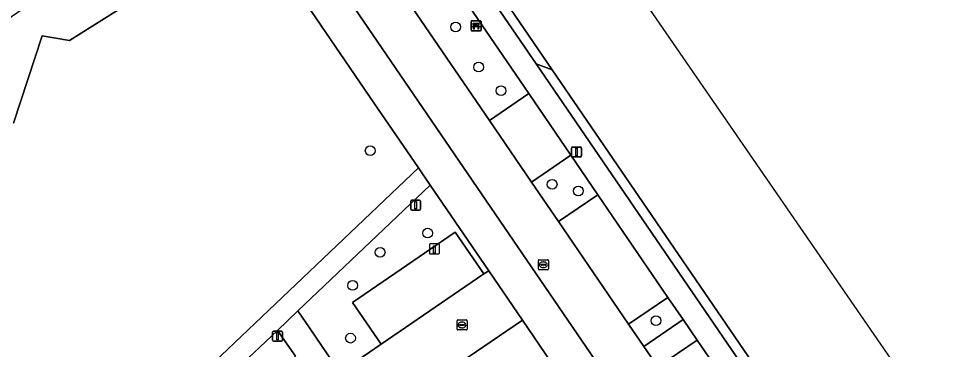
# Model space of a CAD drawing. Extents: x 155275 to 156265, y 382654 to 383635.
# Drawn here: x 155970.7 to 156063.8, y 383382.7 to 383415.9 of the extents above; entities that cross this region are included whole.
import ezdxf

# ---------------------------------------------------------------- set-up
doc = ezdxf.new("R2010")
doc.units = 0
for name, color, linetype in [('IMGEO_Bank', 7, 'Continuous'), ('IMGEO_Berm_groen', 7, 'Continuous'), ('IMGEO_Boom', 7, 'Continuous'), ('IMGEO_Groenvoorziening', 7, 'Continuous'), ('IMGEO_Kolk', 7, 'Continuous'), ('IMGEO_Laadpaal', 7, 'Continuous'), ('IMGEO_Lichtmast', 7, 'Continuous'), ('IMGEO_Muur', 7, 'Continuous'), ('IMGEO_Parkeervlak_gesloten', 7, 'Continuous'), ('IMGEO_Parkeervlak_open', 7, 'Continuous'), ('IMGEO_Rijbaan_lokaal_gesloten', 7, 'Continuous'), ('IMGEO_Rioolput', 7, 'Continuous'), ('IMGEO_Voetpad_gesloten', 7, 'Continuous'), ('IMGEO_Voetpad_open', 7, 'Continuous')]:
    doc.layers.add(name, color=color, linetype=linetype)

msp = doc.modelspace()

# ---------------------------------------------------------------- linework, layer by layer
at = {"layer": 'IMGEO_Bank'}
for p, q in [((156016.075, 383414.766), (156016.075, 383415.607)), ((156016.075, 383415.607), (156016.075, 383414.766)), ((156016.15, 383415.691), (156016.991, 383415.691)), ((156016.991, 383415.691), (156016.15, 383415.691)), ((156016.384, 383415.197), (156016.384, 383415.303)), ((156016.428, 383415.303), (156016.428, 383415.197)), ((156016.716, 383415.309), (156016.434, 383415.309)), ((156016.722, 383415.197), (156016.722, 383415.303)), ((156016.766, 383415.303), (156016.766, 383415.197)), ((156017.075, 383415.616), (156017.075, 383414.775)), ((156017.075, 383414.775), (156017.075, 383415.616)), ((156017, 383414.691), (156016.159, 383414.691)), ((156016.159, 383414.691), (156017, 383414.691)), ((156016.772, 383415.089), (156016.379, 383415.089)), ((156016.434, 383415.191), (156016.716, 383415.191))]:
    msp.add_line(p, q, dxfattribs=at)
for points in [[(156016.378, 383415.309), (156016.292, 383415.309), (156016.292, 383415.47), (156016.855, 383415.47), (156016.855, 383415.309), (156016.772, 383415.309)], [(156016.322, 383415.089), (156016.18, 383415.089), (156016.292, 383415.191), (156016.378, 383415.191)], [(156016.372, 383415.082), (156016.372, 383414.875), (156016.329, 383414.875), (156016.329, 383415.082)], [(156016.772, 383415.191), (156016.855, 383415.191), (156016.967, 383415.089), (156016.828, 383415.089)], [(156016.822, 383415.082), (156016.822, 383414.875), (156016.778, 383414.875), (156016.778, 383415.082)]]:
    msp.add_lwpolyline(points, dxfattribs=at)
for centre, radius, start, end in [((156016.153, 383415.613), 0.0779, 92.4484, 184.28452), ((156016.153, 383415.613), 0.0779, 92.4484, 184.28452), ((156016.377, 383415.302), 0.00671, 2.89567, 87.10433), ((156016.434, 383415.302), 0.00671, 92.89567, 177.10433), ((156016.716, 383415.302), 0.00671, 2.89567, 87.10433), ((156016.773, 383415.302), 0.00671, 92.89567, 177.10433), ((156016.997, 383415.613), 0.0779, 2.4484, 94.28452), ((156016.997, 383415.613), 0.0779, 2.4484, 94.28452), ((156016.153, 383414.769), 0.0779, 182.4484, 274.28452), ((156016.153, 383414.769), 0.0779, 182.4484, 274.28452), ((156016.322, 383415.082), 0.00671, 2.89567, 87.10433), ((156016.379, 383415.082), 0.00671, 92.89567, 177.10433), ((156016.377, 383415.198), 0.00671, 272.89567, 357.10433), ((156016.434, 383415.198), 0.00671, 182.89567, 267.10433), ((156016.716, 383415.198), 0.00671, 272.89567, 357.10433), ((156016.773, 383415.198), 0.00671, 182.89567, 267.10433), ((156016.771, 383415.082), 0.00671, 2.89567, 87.10433), ((156016.828, 383415.082), 0.00671, 92.89567, 177.10433), ((156016.997, 383414.769), 0.0779, 272.4484, 4.28452), ((156016.997, 383414.769), 0.0779, 272.4484, 4.28452)]:
    msp.add_arc(centre, radius, start, end, dxfattribs=at)
at = {"layer": 'IMGEO_Berm_groen'}
for points in [[(155994.734, 383448.083), (155990.809, 383445.385), (156017.912, 383405.711), (156021.864, 383408.418)], [(156026.069, 383402.218), (156022.143, 383399.506), (156024.842, 383395.573), (156028.791, 383398.249)]]:
    msp.add_lwpolyline(points, close=True, dxfattribs=at)
at = {"layer": 'IMGEO_Boom'}
for centre in [(156014.532, 383415.085), (156016.829, 383411.053), (156019.075, 383408.681), (156005.947, 383402.661), (156024.204, 383399.285), (156026.825, 383398.624), (156011.711, 383394.392), (156006.947, 383392.461), (156004.185, 383389.14), (156034.621, 383385.61), (156003.974, 383383.85)]:
    msp.add_circle(centre, 0.489, dxfattribs=at)
at = {"layer": 'IMGEO_Groenvoorziening'}
for points in [[(156077.613, 383392.955), (156060.906, 383377.872), (156033.643, 383417.396), (156029.627, 383419.53), (156026.666, 383422.619), (156024.014, 383425.859), (156021.583, 383429.16), (156019.834, 383431.785), (156017.964, 383435.163), (156016.546, 383438.011), (156015.933, 383441.442), (156016.071, 383442.87), (156015.918, 383443.091), (156010.766, 383450.56), (156010.491, 383449.896), (155989.351, 383464.352), (155992.741, 383476.69), (155966.951, 383514.078), (155939.575, 383524.181), (155936.941, 383516.936), (155887.28, 383532.207), (155890.193, 383542.405)], [(155860.774, 383539.484), (155872.009, 383535.388), (155874.61, 383534.44), (155879.334, 383532.718), (155948.02, 383507.678), (155961.313, 383502.832), (156024.216, 383410.791), (156045.134, 383380.182), (156062.326, 383354.842), (156061.594, 383354.31), (156061.773, 383354.047), (156065.694, 383357.527)], [(155973.037, 383414.202), (155975.794, 383413.734), (155981.641, 383417.41), (155984.842, 383417.381), (155990.078, 383419.893), (155993.304, 383426.577), (155990.737, 383430.344), (155966.734, 383413.923)], [(155926.633, 383320.982), (155972.52, 383364.552), (156010.803, 383400.934), (156006.317, 383407.48), (155993.304, 383426.577)], [(155981.641, 383417.41), (155975.794, 383413.734), (155973.037, 383414.202), (155970.165, 383405.423)], [(155970.165, 383405.423), (155973.037, 383414.202)]]:
    msp.add_lwpolyline(points, dxfattribs=at)
for points in [[(156017.339, 383390.295), (156017.849, 383390.607), (156011.977, 383399.213), (155998.689, 383386.6), (155999.849, 383384.883), (156002.899, 383380.405), (156007.054, 383383.252), (156004.171, 383387.439), (156014.471, 383394.488)], [(156035.822, 383387.942), (156031.88, 383385.24), (156033.403, 383383.007), (156037.336, 383385.719)], [(155998.44, 383382.045), (155996.634, 383384.624), (155992.539, 383380.725), (155994.552, 383378.496)], [(156038.749, 383383.642), (156034.81, 383380.963), (156037.62, 383376.838), (156041.59, 383379.513)]]:
    msp.add_lwpolyline(points, close=True, dxfattribs=at)
at = {"layer": 'IMGEO_Kolk'}
for p, q in [((156014.665, 383384.746), (156014.665, 383385.598)), ((156014.74, 383385.672), (156015.592, 383385.672)), ((156015.666, 383385.598), (156015.666, 383384.746)), ((156015.592, 383384.672), (156014.74, 383384.672)), ((156014.924, 383385.166), (156014.924, 383385.178)), ((156015.362, 383385.129), (156014.964, 383385.129)), ((156014.967, 383385.215), (156015.365, 383385.215)), ((156015.176, 383384.892), (156015.151, 383384.892)), ((156015.153, 383385.452), (156015.178, 383385.452)), ((156015.408, 383385.178), (156015.408, 383385.166))]:
    msp.add_line(p, q, dxfattribs=at)
for points in [[(156014.665, 383384.746), (156014.665, 383385.598)], [(156014.74, 383385.672), (156015.592, 383385.672)], [(156015.666, 383385.598), (156015.666, 383384.746)], [(156015.592, 383384.672), (156014.74, 383384.672)]]:
    msp.add_lwpolyline(points, dxfattribs=at)
for centre, radius, start, end in [((156014.742, 383385.596), 0.0765, 91.55205, 178.44795), ((156014.742, 383385.596), 0.0765, 91.55205, 178.44795), ((156015.59, 383385.596), 0.0765, 1.55205, 88.44795), ((156015.59, 383385.596), 0.0765, 1.55205, 88.44795), ((156014.742, 383384.748), 0.0765, 181.55205, 268.44795), ((156014.742, 383384.748), 0.0765, 181.55205, 268.44795), ((156014.964, 383385.175), 0.0403, 85.87752, 175.75265), ((156014.961, 383385.165), 0.0366, 178.93798, 274.71019), ((156015.365, 383385.172), 0.043, 264.86636, 352.45326), ((156015.369, 383385.177), 0.0386, 1.73085, 96.63898), ((156015.59, 383384.748), 0.0765, 271.55205, 358.44795), ((156015.59, 383384.748), 0.0765, 271.55205, 358.44795)]:
    msp.add_arc(centre, radius, start, end, dxfattribs=at)
for centre, major_axis, ratio, start_param, end_param in [((156015.152, 383385.172), (-0.387, 0.002), 0.722429, 4.712389, 7.853982), ((156015.177, 383385.172), (-0.39, 0.002), 0.717154, 1.570796, 4.712389)]:
    msp.add_ellipse(centre, major_axis=major_axis, ratio=ratio, start_param=start_param, end_param=end_param, dxfattribs=at)
at = {"layer": 'IMGEO_Laadpaal'}
for p, q in [((156011.889, 383393.22), (156011.889, 383392.379)), ((156011.889, 383393.22), (156011.889, 383392.379)), ((156012.805, 383393.304), (156011.964, 383393.304)), ((156012.805, 383393.304), (156011.964, 383393.304)), ((156012.889, 383392.388), (156012.889, 383393.229)), ((156012.889, 383392.388), (156012.889, 383393.229)), ((156011.973, 383392.304), (156012.814, 383392.304)), ((156011.973, 383392.304), (156012.814, 383392.304))]:
    msp.add_line(p, q, dxfattribs=at)
msp.add_lwpolyline([(156012.304, 383393.117), (156012.464, 383393.117), (156012.464, 383392.384), (156012.304, 383392.384), (156012.304, 383393.117)], dxfattribs=at)
for centre, start, end in [((156011.967, 383393.226), 92.4484, 184.28452), ((156011.967, 383393.226), 92.4484, 184.28452), ((156012.811, 383393.226), 2.4484, 94.28452), ((156012.811, 383393.226), 2.4484, 94.28452), ((156011.967, 383392.382), 182.4484, 274.28452), ((156011.967, 383392.382), 182.4484, 274.28452), ((156012.811, 383392.382), 272.4484, 4.28452), ((156012.811, 383392.382), 272.4484, 4.28452)]:
    msp.add_arc(centre, 0.0779, start, end, dxfattribs=at)
at = {"layer": 'IMGEO_Lichtmast'}
for p, q in [((156026.156, 383402.132), (156026.156, 383402.932)), ((156026.156, 383402.932), (156026.156, 383402.132)), ((156026.256, 383403.032), (156027.046, 383403.032)), ((156027.046, 383403.032), (156026.256, 383403.032)), ((156027.146, 383402.932), (156027.146, 383402.132)), ((156027.146, 383402.132), (156027.146, 383402.932)), ((156027.046, 383402.032), (156026.256, 383402.032)), ((156026.256, 383402.032), (156027.046, 383402.032)), ((156010.011, 383396.801), (156010.011, 383397.601)), ((156010.011, 383397.601), (156010.011, 383396.801)), ((156010.111, 383397.701), (156010.901, 383397.701)), ((156010.901, 383397.701), (156010.111, 383397.701)), ((156011.001, 383397.601), (156011.001, 383396.801)), ((156011.001, 383396.801), (156011.001, 383397.601)), ((156010.901, 383396.701), (156010.111, 383396.701)), ((156010.111, 383396.701), (156010.901, 383396.701)), ((155996.149, 383383.647), (155996.149, 383384.447)), ((155996.149, 383384.447), (155996.149, 383383.647)), ((155996.249, 383384.547), (155997.039, 383384.547)), ((155997.039, 383384.547), (155996.249, 383384.547)), ((155997.139, 383384.447), (155997.139, 383383.647)), ((155997.139, 383383.647), (155997.139, 383384.447)), ((155997.039, 383383.547), (155996.249, 383383.547)), ((155996.249, 383383.547), (155997.039, 383383.547))]:
    msp.add_line(p, q, dxfattribs=at)
for points in [[(156026.576, 383402.907), (156026.726, 383402.907), (156026.726, 383402.157), (156026.576, 383402.157), (156026.576, 383402.907)], [(156010.431, 383397.576), (156010.581, 383397.576), (156010.581, 383396.826), (156010.431, 383396.826), (156010.431, 383397.576)], [(155996.569, 383384.422), (155996.719, 383384.422), (155996.719, 383383.672), (155996.569, 383383.672), (155996.569, 383384.422)]]:
    msp.add_lwpolyline(points, dxfattribs=at)
for centre, start, end in [((156026.256, 383402.932), 90, 180), ((156026.256, 383402.932), 90, 180), ((156027.046, 383402.932), 0, 90), ((156027.046, 383402.932), 360, 90), ((156026.256, 383402.132), 180, 270), ((156026.256, 383402.132), 180, 270), ((156027.046, 383402.132), 270, 0), ((156027.046, 383402.132), 270, 0), ((156010.111, 383397.601), 90, 180), ((156010.111, 383397.601), 90, 180), ((156010.901, 383397.601), 0, 90), ((156010.901, 383397.601), 360, 90), ((156010.111, 383396.801), 180, 270), ((156010.111, 383396.801), 180, 270), ((156010.901, 383396.801), 270, 0), ((156010.901, 383396.801), 270, 0), ((155996.249, 383384.447), 90, 180), ((155996.249, 383384.447), 90, 180), ((155996.249, 383383.647), 180, 270), ((155996.249, 383383.647), 180, 270), ((155997.039, 383384.447), 0, 90), ((155997.039, 383384.447), 360, 90), ((155997.039, 383383.647), 270, 0), ((155997.039, 383383.647), 270, 0)]:
    msp.add_arc(centre, 0.1, start, end, dxfattribs=at)
at = {"layer": 'IMGEO_Muur'}
for points in [[(155853.664, 383555.887), (155849.008, 383542.715), (155933.682, 383511.885), (155960.607, 383502.077), (156005.367, 383436.549), (156022.591, 383411.367), (156024.216, 383410.791), (155961.313, 383502.832), (155948.02, 383507.678), (155879.334, 383532.718), (155874.61, 383534.44), (155872.009, 383535.388), (155860.774, 383539.484), (155850.28, 383543.31), (155854.71, 383555.5)], [(156024.216, 383410.791), (156022.591, 383411.367), (156043.57, 383380.697), (156058.443, 383358.922), (156061.594, 383354.31), (156062.326, 383354.842), (156045.134, 383380.182)]]:
    msp.add_lwpolyline(points, close=True, dxfattribs=at)
msp.add_lwpolyline([(156008.863, 383371.65), (156006.263, 383375.467), (156002.899, 383380.405), (155999.849, 383384.883), (155998.689, 383386.6)], dxfattribs=at)
at = {"layer": 'IMGEO_Parkeervlak_gesloten'}
for points in [[(156021.864, 383408.418), (156017.912, 383405.711), (156022.143, 383399.506), (156026.069, 383402.218)], [(156028.791, 383398.249), (156024.842, 383395.573), (156031.88, 383385.24), (156035.822, 383387.942)], [(156037.336, 383385.719), (156033.403, 383383.007), (156034.81, 383380.963), (156038.749, 383383.642)]]:
    msp.add_lwpolyline(points, close=True, dxfattribs=at)
at = {"layer": 'IMGEO_Parkeervlak_open'}
for points in [[(156017.339, 383390.295), (156014.471, 383394.488), (156004.171, 383387.439), (156007.054, 383383.252)], [(156024.076, 383381.481), (156021.226, 383385.658), (156008.844, 383377.218), (156011.678, 383373.051)]]:
    msp.add_lwpolyline(points, close=True, dxfattribs=at)
at = {"layer": 'IMGEO_Rijbaan_lokaal_gesloten'}
for points in [[(155853.664, 383555.887), (155848.443, 383557.813), (155839.582, 383533.423), (155873.88, 383520.938), (155953.014, 383492.142), (155990.266, 383437.67), (156009.401, 383409.628), (156027.144, 383383.663), (156049.518, 383350.943)], [(156048.379, 383342.212), (156061.773, 383354.047), (156059.854, 383352.779), (156055.894, 383350.082), (156053.009, 383354.288), (156051.61, 383356.345), (156048.915, 383360.318), (156047.486, 383362.371), (156045.992, 383364.592), (156041.742, 383370.818), (156039.029, 383374.762), (156037.62, 383376.838), (156034.81, 383380.963), (156033.403, 383383.007), (156031.88, 383385.24), (156024.842, 383395.573), (156022.143, 383399.506), (156017.912, 383405.711), (155990.809, 383445.385)]]:
    msp.add_lwpolyline(points, dxfattribs=at)
at = {"layer": 'IMGEO_Rioolput'}
for p, q in [((156022.824, 383390.793), (156022.824, 383391.645)), ((156022.899, 383391.719), (156023.751, 383391.719)), ((156023.083, 383391.213), (156023.083, 383391.225)), ((156023.521, 383391.176), (156023.123, 383391.176)), ((156023.126, 383391.262), (156023.524, 383391.262)), ((156023.312, 383391.499), (156023.337, 383391.499)), ((156023.567, 383391.225), (156023.567, 383391.213)), ((156023.825, 383391.645), (156023.825, 383390.793)), ((156023.751, 383390.719), (156022.899, 383390.719)), ((156023.335, 383390.939), (156023.31, 383390.939))]:
    msp.add_line(p, q, dxfattribs=at)
for points in [[(156022.824, 383390.793), (156022.824, 383391.645)], [(156022.899, 383391.719), (156023.751, 383391.719)], [(156023.825, 383391.645), (156023.825, 383390.793)], [(156023.751, 383390.719), (156022.899, 383390.719)]]:
    msp.add_lwpolyline(points, dxfattribs=at)
for centre, radius, start, end in [((156022.901, 383391.643), 0.0765, 91.55205, 178.44795), ((156022.901, 383391.643), 0.0765, 91.55205, 178.44795), ((156023.123, 383391.222), 0.0403, 85.87752, 175.75265), ((156023.12, 383391.212), 0.0366, 178.93798, 274.71019), ((156023.524, 383391.219), 0.043, 264.86636, 352.45326), ((156023.528, 383391.224), 0.0386, 1.73085, 96.63898), ((156023.749, 383391.643), 0.0765, 1.55205, 88.44795), ((156023.749, 383391.643), 0.0765, 1.55205, 88.44795), ((156022.901, 383390.795), 0.0765, 181.55205, 268.44795), ((156022.901, 383390.795), 0.0765, 181.55205, 268.44795), ((156023.749, 383390.795), 0.0765, 271.55205, 358.44795), ((156023.749, 383390.795), 0.0765, 271.55205, 358.44795)]:
    msp.add_arc(centre, radius, start, end, dxfattribs=at)
for centre, major_axis, ratio, start_param, end_param in [((156023.311, 383391.219), (-0.387, 0.002), 0.722429, 4.712389, 7.853982), ((156023.336, 383391.219), (-0.39, 0.002), 0.717154, 1.570796, 4.712389)]:
    msp.add_ellipse(centre, major_axis=major_axis, ratio=ratio, start_param=start_param, end_param=end_param, dxfattribs=at)
at = {"layer": 'IMGEO_Voetpad_gesloten'}
msp.add_lwpolyline([(155994.734, 383448.083), (156021.864, 383408.418), (156026.069, 383402.218), (156028.791, 383398.249), (156035.822, 383387.942), (156037.336, 383385.719), (156038.749, 383383.642), (156041.59, 383379.513), (156042.988, 383377.457), (156045.685, 383373.484), (156049.918, 383367.294), (156051.433, 383365.068), (156052.859, 383363.011), (156055.571, 383359.067), (156056.997, 383357), (156059.854, 383352.779), (156061.773, 383354.047), (156061.594, 383354.31), (156058.443, 383358.922), (156043.57, 383380.697), (156022.591, 383411.367), (156005.367, 383436.549)], dxfattribs=at)
at = {"layer": 'IMGEO_Voetpad_open'}
for points in [[(156049.518, 383350.943), (156027.144, 383383.663), (156009.401, 383409.628), (155990.266, 383437.67), (155953.014, 383492.142), (155873.88, 383520.938), (155839.582, 383533.423), (155848.443, 383557.813), (155845.338, 383558.959)], [(155993.304, 383426.577), (156006.317, 383407.48), (156010.803, 383400.934), (156011.977, 383399.213), (156017.849, 383390.607), (156021.226, 383385.658), (156024.076, 383381.481), (156024.616, 383380.696), (156028.426, 383375.122), (156032.239, 383369.545), (156036.136, 383363.844), (156040.033, 383358.143), (156043.929, 383352.442), (156047.738, 383346.87), (156040.093, 383341.626), (156033.631, 383337.194), (156037.02, 383332.253), (156045.433, 383339.61), (156048.379, 383342.212)], [(155954.745, 383344.572), (155973.207, 383362.065), (155975.156, 383360.009), (155976.939, 383361.727), (155975.045, 383363.736), (155982.065, 383370.44), (155984.035, 383368.466), (155985.747, 383370.083), (155983.682, 383372.3), (155990.894, 383379.181), (155992.952, 383376.979), (155994.552, 383378.496), (155992.539, 383380.725), (155996.634, 383384.624), (155998.689, 383386.6), (156011.977, 383399.213), (156010.803, 383400.934), (155972.52, 383364.552), (155926.633, 383320.982)], [(156008.844, 383377.218), (156021.226, 383385.658), (156017.849, 383390.607), (156017.339, 383390.295), (156007.054, 383383.252), (156002.899, 383380.405), (155999.849, 383384.883), (155998.689, 383386.6), (155996.634, 383384.624), (155998.44, 383382.045)]]:
    msp.add_lwpolyline(points, dxfattribs=at)

doc.saveas('drawing.dxf')
